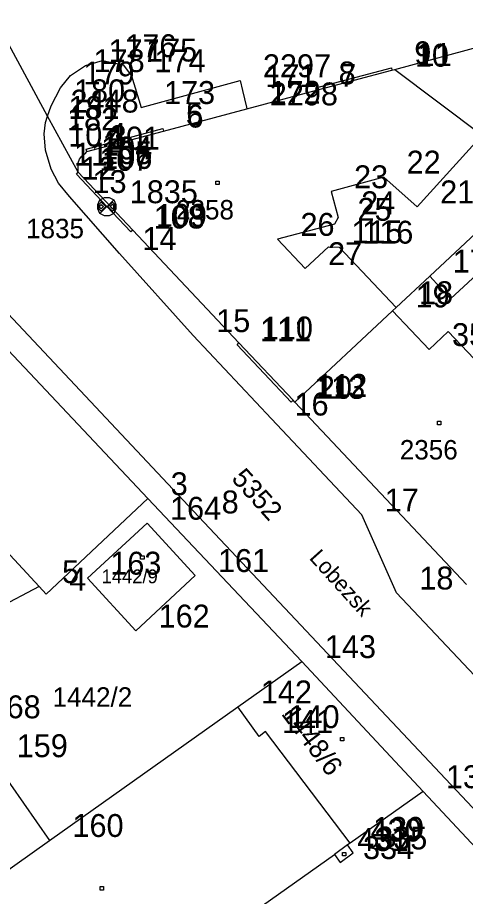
# Model space of a CAD drawing. Extents: x -822293 to -820259, y -1071573 to -1068794.
# Drawn here: x -821344.6 to -821305.5, y -1070417.6 to -1070340.8 of the extents above; entities that cross this region are included whole.
import ezdxf

# ---------------------------------------------------------------- set-up
doc = ezdxf.new("R2010")
doc.units = 0
for name, color, linetype in [('Vrstva 11', 7, 'Continuous'), ('Vrstva 14', 7, 'Continuous'), ('Vrstva 15', 7, 'Continuous'), ('Vrstva 16', 7, 'Continuous'), ('Vrstva 2', 7, 'Continuous'), ('Vrstva 3', 7, 'Continuous'), ('Vrstva 5', 7, 'Continuous'), ('Vrstva 6', 7, 'Continuous'), ('Vrstva 7', 7, 'Continuous'), ('Vrstva 8', 7, 'Continuous'), ('Vrstva 9', 7, 'Continuous')]:
    doc.layers.add(name, color=color, linetype=linetype)

# ---------------------------------------------------------------- blocks, each defined once
blk = doc.blocks.new('Z402')
at = {"layer": 'Vrstva 2'}
for p, q in [((-10, 10), (20, 10)), ((-10, -20), (-10, 10)), ((20, 10), (20, -20)), ((20, -20), (-10, -20))]:
    blk.add_line(p, q, dxfattribs=at)
blk = doc.blocks.new('Z103')
at = {"layer": 'Vrstva 2'}
for p, q in [((-60, 60), (-20, 80)), ((-20, 80), (20, 80)), ((20, 80), (60, 60)), ((-80, 20), (-60, 60)), ((-80, -20), (-80, 20)), ((-70, 20), (-50, 40)), ((-70, -20), (-70, 20)), ((-60, -60), (60, 60)), ((-60, 60), (60, -60)), ((-60, 10), (-50, 20)), ((-60, -10), (-60, 10)), ((-50, 40), (-10, 0)), ((-50, 20), (-30, 0)), ((-10, 0), (-50, -40)), ((-30, 0), (-50, -20)), ((50, 40), (10, 0)), ((10, 0), (50, -40)), ((50, 20), (30, 0)), ((30, 0), (50, -20)), ((70, 20), (50, 40)), ((60, 10), (50, 20)), ((60, 60), (80, 20)), ((60, -10), (60, 10)), ((70, -20), (70, 20)), ((80, 20), (80, -20)), ((-60, -60), (-80, -20)), ((-50, -40), (-70, -20)), ((-50, -20), (-60, -10)), ((-20, -80), (-60, -60)), ((60, -60), (20, -80)), ((50, -20), (60, -10)), ((50, -40), (70, -20)), ((80, -20), (60, -60)), ((20, -80), (-20, -80))]:
    blk.add_line(p, q, dxfattribs=at)

msp = doc.modelspace()

# ---------------------------------------------------------------- linework, layer by layer
at = {"layer": 'Vrstva 2'}
for p, q in [((-821341.99, -1070349.38), (-821349.09, -1070336.3)), ((-821311.68, -1070345.31), (-821292.79, -1070340.23)), ((-821318.52, -1070347.13), (-821311.92, -1070345.37)), ((-821311.92, -1070345.37), (-821311.68, -1070345.31)), ((-821311.68, -1070345.31), (-821304.03, -1070351.06)), ((-821324.59, -1070348.75), (-821318.52, -1070347.13)), ((-821331.86, -1070350.69), (-821324.59, -1070348.75)), ((-821339.31, -1070354.3), (-821341.99, -1070349.38)), ((-821338.57, -1070352.48), (-821331.86, -1070350.69)), ((-821338.99, -1070352.89), (-821338.64, -1070352.61)), ((-821338.64, -1070352.61), (-821338.57, -1070352.48)), ((-821339.32, -1070353.47), (-821339.22, -1070353.14)), ((-821339.22, -1070353.14), (-821338.99, -1070352.89)), ((-821339.31, -1070353.88), (-821339.32, -1070353.47)), ((-821339.31, -1070354.3), (-821339.31, -1070353.88)), ((-821334.54, -1070359.36), (-821339.31, -1070354.3)), ((-821358.08, -1070356.41), (-821333.24, -1070382.81)), ((-821302.57, -1070357.7), (-821308.61, -1070363.36)), ((-821325.28, -1070369.2), (-821334.54, -1070359.36)), ((-821308.61, -1070363.36), (-821311.56, -1070366.12)), ((-821311.86, -1070366.4), (-821320.39, -1070374.39)), ((-821311.56, -1070366.12), (-821311.86, -1070366.4)), ((-821320.54, -1070374.22), (-821325.28, -1070369.2)), ((-821320.39, -1070374.39), (-821320.54, -1070374.22)), ((-821305.42, -1070390.3), (-821320.39, -1070374.39)), ((-821333.24, -1070382.81), (-821342.11, -1070391.15)), ((-821333.24, -1070382.81), (-821319.78, -1070397.04)), ((-821342.73, -1070390.49), (-821348.11, -1070384.75)), ((-821338.52, -1070389.75), (-821333.3, -1070384.95)), ((-821333.3, -1070384.95), (-821329.11, -1070389.52)), ((-821334.3, -1070394.37), (-821338.52, -1070389.75)), ((-821329.11, -1070389.52), (-821334.3, -1070394.37)), ((-821342.73, -1070390.49), (-821353.3, -1070396.06)), ((-821342.11, -1070391.15), (-821342.73, -1070390.49)), ((-821325.37, -1070401), (-821319.78, -1070397.04)), ((-821319.78, -1070397.04), (-821309.21, -1070408.41)), ((-821341.82, -1070412.67), (-821325.37, -1070401)), ((-821323.53, -1070403.59), (-821325.37, -1070401)), ((-821322.96, -1070403.16), (-821323.53, -1070403.59)), ((-821315.57, -1070412.92), (-821322.96, -1070403.16)), ((-821346.69, -1070405.7), (-821341.82, -1070412.67)), ((-821309.21, -1070408.41), (-821315.57, -1070412.92)), ((-821309.21, -1070408.41), (-821301.64, -1070416.48)), ((-821358.62, -1070424.58), (-821341.82, -1070412.67)), ((-821315.57, -1070412.92), (-821315.79, -1070413.07)), ((-821315.3, -1070413.76), (-821315.79, -1070413.07)), ((-821336.49, -1070427.76), (-821316.95, -1070413.9)), ((-821316.95, -1070413.9), (-821316.45, -1070414.6)), ((-821316.45, -1070414.6), (-821315.3, -1070413.76))]:
    msp.add_line(p, q, dxfattribs=at)
at = {"layer": 'Vrstva 3'}
for p, q in [((-821338.67, -1070344.97), (-821337.21, -1070344.54)), ((-821337.21, -1070344.54), (-821335.4, -1070344.92)), ((-821335.4, -1070344.92), (-821334.66, -1070345.86)), ((-821339.98, -1070345.84), (-821338.67, -1070344.97)), ((-821318.58, -1070346.92), (-821311.97, -1070345.16)), ((-821311.97, -1070345.16), (-821311.92, -1070345.37)), ((-821340.86, -1070346.92), (-821339.98, -1070345.84)), ((-821334.66, -1070345.86), (-821333.83, -1070348.63)), ((-821333.83, -1070348.63), (-821325.19, -1070346.29)), ((-821325.19, -1070346.29), (-821324.98, -1070347.16)), ((-821341.69, -1070348.48), (-821340.86, -1070346.92)), ((-821324.98, -1070347.16), (-821324.62, -1070348.61)), ((-821318.52, -1070347.13), (-821318.58, -1070346.92)), ((-821341.99, -1070349.38), (-821341.69, -1070348.48)), ((-821324.62, -1070348.61), (-821324.59, -1070348.75)), ((-821342.17, -1070349.94), (-821341.99, -1070349.38)), ((-821342.3, -1070350.94), (-821342.17, -1070349.94)), ((-821342.19, -1070352.35), (-821342.3, -1070350.94)), ((-821338.62, -1070352.29), (-821331.92, -1070350.48)), ((-821331.92, -1070350.48), (-821331.86, -1070350.69)), ((-821304.03, -1070351.06), (-821309.71, -1070357.31)), ((-821341.68, -1070354.01), (-821342.19, -1070352.35)), ((-821338.57, -1070352.48), (-821338.62, -1070352.29)), ((-821341.04, -1070355.24), (-821341.68, -1070354.01)), ((-821339.48, -1070354.47), (-821339.31, -1070354.3)), ((-821336.82, -1070357.3), (-821339.48, -1070354.47)), ((-821312.64, -1070354.71), (-821317.23, -1070355.99)), ((-821309.71, -1070357.31), (-821312.64, -1070354.71)), ((-821340.07, -1070356.41), (-821341.04, -1070355.24)), ((-821335.71, -1070361.39), (-821340.07, -1070356.41)), ((-821317.23, -1070355.99), (-821316.61, -1070358.26)), ((-821334.73, -1070359.51), (-821336.82, -1070357.3)), ((-821316.61, -1070358.26), (-821316.93, -1070358.83)), ((-821334.54, -1070359.36), (-821334.73, -1070359.51)), ((-821316.93, -1070358.83), (-821321.91, -1070360.15)), ((-821321.91, -1070360.15), (-821319.5, -1070362.71)), ((-821300.76, -1070359.7), (-821306.81, -1070365.36)), ((-821319.5, -1070362.71), (-821317.45, -1070360.8)), ((-821317.45, -1070360.8), (-821316.52, -1070360.83)), ((-821316.52, -1070360.83), (-821311.56, -1070366.12)), ((-821329.27, -1070368.56), (-821335.71, -1070361.39)), ((-821306.81, -1070365.36), (-821308.61, -1070363.36)), ((-821348.41, -1070363.52), (-821328.79, -1070384.4)), ((-821311.86, -1070366.4), (-821308.68, -1070369.78)), ((-821322.43, -1070375.85), (-821329.27, -1070368.56)), ((-821308.68, -1070369.78), (-821307.01, -1070368.2)), ((-821307.01, -1070368.2), (-821304.73, -1070370.61)), ((-821325.45, -1070369.36), (-821325.28, -1070369.2)), ((-821320.72, -1070374.39), (-821325.45, -1070369.36)), ((-821320.54, -1070374.22), (-821320.72, -1070374.39)), ((-821314.56, -1070384.23), (-821322.43, -1070375.85)), ((-821328.79, -1070384.4), (-821304.41, -1070410.3)), ((-821311.53, -1070391.05), (-821314.56, -1070384.23)), ((-821301, -1070402.2), (-821311.53, -1070391.05)), ((-821315.79, -1070413.07), (-821316.95, -1070413.9))]:
    msp.add_line(p, q, dxfattribs=at)
at = {"layer": 'Vrstva 8'}
for p, q in [((-821337.21, -1070344.54), (-821337.21, -1070344.54)), ((-821335.4, -1070344.92), (-821335.4, -1070344.92)), ((-821338.67, -1070344.97), (-821338.67, -1070344.97)), ((-821311.97, -1070345.16), (-821311.97, -1070345.16)), ((-821311.92, -1070345.37), (-821311.92, -1070345.37)), ((-821311.68, -1070345.31), (-821311.68, -1070345.31)), ((-821339.98, -1070345.84), (-821339.98, -1070345.84)), ((-821334.66, -1070345.86), (-821334.66, -1070345.86)), ((-821325.19, -1070346.29), (-821325.19, -1070346.29)), ((-821340.86, -1070346.92), (-821340.86, -1070346.92)), ((-821324.98, -1070347.16), (-821324.98, -1070347.16)), ((-821318.58, -1070346.92), (-821318.58, -1070346.92)), ((-821318.52, -1070347.13), (-821318.52, -1070347.13)), ((-821341.69, -1070348.48), (-821341.69, -1070348.48)), ((-821333.83, -1070348.63), (-821333.83, -1070348.63)), ((-821324.62, -1070348.61), (-821324.62, -1070348.61)), ((-821324.59, -1070348.75), (-821324.59, -1070348.75)), ((-821341.99, -1070349.38), (-821341.99, -1070349.38)), ((-821342.17, -1070349.94), (-821342.17, -1070349.94)), ((-821342.3, -1070350.94), (-821342.3, -1070350.94)), ((-821331.92, -1070350.48), (-821331.92, -1070350.48)), ((-821331.86, -1070350.69), (-821331.86, -1070350.69)), ((-821342.19, -1070352.35), (-821342.19, -1070352.35)), ((-821338.64, -1070352.61), (-821338.64, -1070352.61)), ((-821338.62, -1070352.29), (-821338.62, -1070352.29)), ((-821338.57, -1070352.48), (-821338.57, -1070352.48)), ((-821339.22, -1070353.14), (-821339.22, -1070353.14)), ((-821338.99, -1070352.89), (-821338.99, -1070352.89)), ((-821341.68, -1070354.01), (-821341.68, -1070354.01)), ((-821339.32, -1070353.47), (-821339.32, -1070353.47)), ((-821339.31, -1070353.88), (-821339.31, -1070353.88)), ((-821339.48, -1070354.47), (-821339.48, -1070354.47)), ((-821339.31, -1070354.3), (-821339.31, -1070354.3)), ((-821312.64, -1070354.71), (-821312.64, -1070354.71)), ((-821341.04, -1070355.24), (-821341.04, -1070355.24)), ((-821340.07, -1070356.41), (-821340.07, -1070356.41)), ((-821317.23, -1070355.99), (-821317.23, -1070355.99)), ((-821336.82, -1070357.3), (-821336.82, -1070357.3)), ((-821309.71, -1070357.31), (-821309.71, -1070357.31)), ((-821316.61, -1070358.26), (-821316.61, -1070358.26)), ((-821334.73, -1070359.51), (-821334.73, -1070359.51)), ((-821334.54, -1070359.36), (-821334.54, -1070359.36)), ((-821316.93, -1070358.83), (-821316.93, -1070358.83)), ((-821321.91, -1070360.15), (-821321.91, -1070360.15)), ((-821317.45, -1070360.8), (-821317.45, -1070360.8)), ((-821316.52, -1070360.83), (-821316.52, -1070360.83)), ((-821335.71, -1070361.39), (-821335.71, -1070361.39)), ((-821319.5, -1070362.71), (-821319.5, -1070362.71)), ((-821308.61, -1070363.36), (-821308.61, -1070363.36)), ((-821306.81, -1070365.36), (-821306.81, -1070365.36)), ((-821311.86, -1070366.4), (-821311.86, -1070366.4)), ((-821311.56, -1070366.12), (-821311.56, -1070366.12)), ((-821329.27, -1070368.56), (-821329.27, -1070368.56)), ((-821307.01, -1070368.2), (-821307.01, -1070368.2)), ((-821325.45, -1070369.36), (-821325.45, -1070369.36)), ((-821325.28, -1070369.2), (-821325.28, -1070369.2)), ((-821308.68, -1070369.78), (-821308.68, -1070369.78)), ((-821320.72, -1070374.39), (-821320.72, -1070374.39)), ((-821320.54, -1070374.22), (-821320.54, -1070374.22)), ((-821320.39, -1070374.39), (-821320.39, -1070374.39)), ((-821322.43, -1070375.85), (-821322.43, -1070375.85)), ((-821333.24, -1070382.81), (-821333.24, -1070382.81)), ((-821328.79, -1070384.4), (-821328.79, -1070384.4)), ((-821314.56, -1070384.23), (-821314.56, -1070384.23)), ((-821333.3, -1070384.95), (-821333.3, -1070384.95)), ((-821338.52, -1070389.75), (-821338.52, -1070389.75)), ((-821329.11, -1070389.52), (-821329.11, -1070389.52)), ((-821342.73, -1070390.49), (-821342.73, -1070390.49)), ((-821342.11, -1070391.15), (-821342.11, -1070391.15)), ((-821311.53, -1070391.05), (-821311.53, -1070391.05)), ((-821334.3, -1070394.37), (-821334.3, -1070394.37)), ((-821319.78, -1070397.04), (-821319.78, -1070397.04)), ((-821325.37, -1070401), (-821325.37, -1070401)), ((-821322.96, -1070403.16), (-821322.96, -1070403.16)), ((-821323.53, -1070403.59), (-821323.53, -1070403.59)), ((-821309.21, -1070408.41), (-821309.21, -1070408.41)), ((-821341.82, -1070412.67), (-821341.82, -1070412.67)), ((-821315.79, -1070413.07), (-821315.79, -1070413.07)), ((-821315.57, -1070412.92), (-821315.57, -1070412.92)), ((-821316.95, -1070413.9), (-821316.95, -1070413.9)), ((-821315.3, -1070413.76), (-821315.3, -1070413.76)), ((-821316.45, -1070414.6), (-821316.45, -1070414.6))]:
    msp.add_line(p, q, dxfattribs=at)

# ---------------------------------------------------------------- block references
at = {"layer": 'Vrstva 11', "xscale": 0.01, "yscale": 0.01}
for p in [(-821327.21, -1070355.17), (-821307.84, -1070376.15), (-821333.77, -1070387.9), (-821316.32, -1070403.77), (-821316.15, -1070413.82), (-821337.31, -1070416.81)]:
    msp.add_blockref('Z402', p, dxfattribs=at)
at = {"layer": 'Vrstva 14', "xscale": 0.01, "yscale": 0.01}
msp.add_blockref('Z103', (-821336.82, -1070357.3), dxfattribs=at)

# ---------------------------------------------------------------- texts
at = {"layer": 'Vrstva 15'}
msp.add_text('Lobezsk\xa0', height=1.4, rotation=312, dxfattribs=at).set_placement((-821319.205, -1070388.033))
at = {"layer": 'Vrstva 16'}
msp.add_text('1835', height=1.7, dxfattribs=at).set_placement((-821343.872, -1070360.06))
at = {"layer": 'Vrstva 5'}
msp.add_text('1442/2', height=1.7, dxfattribs=at).set_placement((-821341.556, -1070400.99))
at = {"layer": 'Vrstva 6'}
for s, height, p in [('2358', 1.7, (-821330.776, -1070358.42)), ('2356', 1.7, (-821311.236, -1070379.39)), ('1442/9', 1.2, (-821337.28, -1070390.2))]:
    msp.add_text(s, height=height, dxfattribs=at).set_placement(p)
msp.add_text('1448/6', height=1.7, rotation=307, dxfattribs=at).set_placement((-821321.64, -1070401.628))
at = {"layer": 'Vrstva 7'}
msp.add_text('5352', height=1.7, rotation=312, dxfattribs=at).set_placement((-821326.008, -1070381.116))
at = {"layer": 'Vrstva 9'}
for s, p in [('176', (-821335.21, -1070344.24)), ('175', (-821333.4, -1070344.62)), ('177', (-821336.67, -1070344.67)), ('9', (-821309.97, -1070344.86)), ('10', (-821309.92, -1070345.07)), ('11', (-821309.68, -1070345.01)), ('178', (-821337.98, -1070345.54)), ('174', (-821332.66, -1070345.56)), ('2297', (-821323.19, -1070345.99)), ('179', (-821338.86, -1070346.62)), ('171', (-821322.98, -1070346.86)), ('8', (-821316.58, -1070346.62)), ('7', (-821316.52, -1070346.83)), ('180', (-821339.69, -1070348.18)), ('173', (-821331.83, -1070348.33)), ('2298', (-821322.59, -1070348.45)), ('172', (-821322.62, -1070348.31)), ('2448', (-821339.99, -1070349.08)), ('181', (-821340.17, -1070349.64)), ('182', (-821340.3, -1070350.64)), ('5', (-821329.92, -1070350.18)), ('6', (-821329.86, -1070350.39)), ('10', (-821340.19, -1070352.05)), ('4', (-821336.62, -1070351.99)), ('3', (-821336.57, -1070352.18)), ('101', (-821336.64, -1070352.31)), ('1', (-821337.22, -1070352.84)), ('2', (-821336.99, -1070352.59)), ('11', (-821339.68, -1070353.71)), ('104', (-821337.32, -1070353.17)), ('105', (-821337.31, -1070353.58)), ('107', (-821337.48, -1070354.17)), ('106', (-821337.31, -1070354)), ('22', (-821310.64, -1070354.41)), ('12', (-821339.04, -1070354.94)), ('13', (-821338.07, -1070356.11)), ('23', (-821315.23, -1070355.69)), ('1835', (-821334.82, -1070357)), ('21', (-821307.71, -1070357.01)), ('24', (-821314.61, -1070357.96)), ('108', (-821332.73, -1070359.21)), ('109', (-821332.54, -1070359.06)), ('25', (-821314.93, -1070358.53)), ('26', (-821319.91, -1070359.85)), ('115', (-821315.45, -1070360.5)), ('116', (-821314.52, -1070360.53)), ('14', (-821333.71, -1070361.09)), ('27', (-821317.5, -1070362.41)), ('17', (-821306.61, -1070363.06)), ('19', (-821309.86, -1070366.1)), ('18', (-821309.56, -1070365.82)), ('15', (-821327.27, -1070368.26)), ('111', (-821323.45, -1070369.06)), ('110', (-821323.28, -1070368.9)), ('35', (-821306.68, -1070369.48)), ('113', (-821318.72, -1070374.09)), ('112', (-821318.54, -1070373.92)), ('20', (-821318.39, -1070374.09)), ('16', (-821320.43, -1070375.55)), ('3', (-821331.24, -1070382.51)), ('8', (-821326.79, -1070384.1)), ('17', (-821312.56, -1070383.93)), ('164', (-821331.3, -1070384.65)), ('163', (-821336.52, -1070389.45)), ('161', (-821327.11, -1070389.22)), ('5', (-821340.73, -1070390.19)), ('4', (-821340.11, -1070390.85)), ('18', (-821309.53, -1070390.75)), ('162', (-821332.3, -1070394.07)), ('143', (-821317.78, -1070396.74)), ('142', (-821323.37, -1070400.7)), ('168', (-821347.06, -1070402)), ('140', (-821320.96, -1070402.86)), ('141', (-821321.53, -1070403.29)), ('159', (-821344.69, -1070405.4)), ('138', (-821307.21, -1070408.11)), ('160', (-821339.82, -1070412.37)), ('430', (-821313.79, -1070412.77)), ('139', (-821313.57, -1070412.62)), ('431', (-821314.95, -1070413.6)), ('335', (-821313.3, -1070413.46)), ('334', (-821314.45, -1070414.3))]:
    msp.add_text(s, height=2, dxfattribs=at).set_placement(p)

doc.saveas('drawing.dxf')
